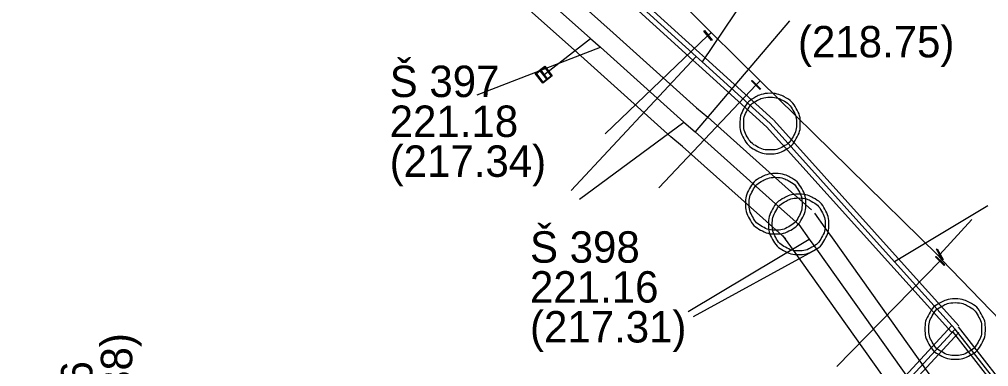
# Model space of a CAD drawing. Extents: x -592202 to -587539, y -1167222 to -1162672.
# Drawn here: x -589750 to -589709.89, y -1164664.1 to -1164649.74 of the extents above; entities that cross this region are included whole.
import ezdxf

# ---------------------------------------------------------------- set-up
doc = ezdxf.new("R2010")
doc.units = 0
for name, color, linetype in [('K Kanalizační vpusť', 7, 'Continuous'), ('K Označení šachty', 7, 'Continuous'), ('K Přípojka', 7, 'Continuous'), ('K Stoka', 7, 'Continuous'), ('K Stoka - okraje', 7, 'Continuous'), ('K Šachta', 7, 'Continuous'), ('VP Přípojka', 7, 'Continuous'), ('VP Řad', 7, 'Continuous'), ('VP Šoupě', 7, 'Continuous')]:
    doc.layers.add(name, color=color, linetype=linetype)

msp = doc.modelspace()

# ---------------------------------------------------------------- linework, layer by layer
at = {"layer": 'K Kanalizační vpusť'}
for points in [[(-589728.342, -1164652.38), (-589728.648, -1164651.985), (-589728.253, -1164651.679), (-589727.947, -1164652.074), (-589728.342, -1164652.38)], [(-589728.151, -1164652.193), (-589727.991, -1164652.068), (-589728.259, -1164651.722), (-589728.419, -1164651.847), (-589728.151, -1164652.193)], [(-589728.444, -1164651.866), (-589728.605, -1164651.99), (-589728.337, -1164652.336), (-589728.176, -1164652.212), (-589728.444, -1164651.866)]]:
    msp.add_lwpolyline(points, dxfattribs=at)
at = {"layer": 'K Přípojka'}
for p, q in [((-589719.607, -1164648.317), (-589721.743, -1164651.495)), ((-589718.12, -1164649.8), (-589722.03, -1164654.396)), ((-589728.298, -1164652.029), (-589726.363, -1164650.53)), ((-589731.05, -1164652.86), (-589725.953, -1164650.895)), ((-589727.169, -1164656.822), (-589721.988, -1164651.273)), ((-589726.82, -1164657.18), (-589722.507, -1164653.996)), ((-589709.912, -1164657.447), (-589713.779, -1164659.763)), ((-589722.314, -1164661.822), (-589717.313, -1164658.827)), ((-589722.103, -1164662.035), (-589717.014, -1164659.246))]:
    msp.add_line(p, q, dxfattribs=at)
at = {"layer": 'K Stoka'}
for p, q in [((-589718.701, -1164657.367), (-589717.746, -1164658.219)), ((-589711.269, -1164662.549), (-589713.869, -1164665.362))]:
    msp.add_line(p, q, dxfattribs=at)
for points in [[(-589777.706, -1164604.713), (-589774.05, -1164607.975), (-589764.234, -1164616.735), (-589762.858, -1164617.963), (-589762.112, -1164618.629), (-589750.466, -1164629.021), (-589741.994, -1164636.581), (-589741.147, -1164637.338), (-589740.774, -1164637.671), (-589740.505, -1164637.91), (-589733.465, -1164644.192), (-589729.661, -1164647.586), (-589729.361, -1164647.854), (-589726.363, -1164650.53), (-589725.953, -1164650.895), (-589722.507, -1164653.996), (-589722.03, -1164654.396), (-589718.701, -1164657.367)], [(-589736.93, -1164637.716), (-589731.929, -1164642.254), (-589729.164, -1164644.762), (-589721.988, -1164651.273), (-589721.743, -1164651.495), (-589718.929, -1164654.048)], [(-589718.929, -1164654.048), (-589713.779, -1164659.763), (-589711.269, -1164662.549)], [(-589717.746, -1164658.219), (-589717.313, -1164658.827), (-589717.014, -1164659.246), (-589713.45, -1164664.248), (-589711.786, -1164666.584), (-589707.6, -1164672.457), (-589707.194, -1164673.027), (-589702.483, -1164679.64), (-589700.068, -1164683.028), (-589699.476, -1164683.86), (-589699.243, -1164684.186), (-589695.732, -1164689.113), (-589692.221, -1164694.04), (-589691.815, -1164694.61), (-589689.368, -1164698.045), (-589686.83, -1164701.607), (-589685.248, -1164703.827), (-589679.677, -1164711.645), (-589679.387, -1164712.052), (-589679.271, -1164712.215), (-589678.981, -1164712.622), (-589671.088, -1164723.699)], [(-589683.198, -1164698.396), (-589691.621, -1164687.639), (-589704.18, -1164671.604), (-589706.954, -1164668.061), (-589711.269, -1164662.549)]]:
    msp.add_lwpolyline(points, dxfattribs=at)
at = {"layer": 'K Stoka - okraje'}
for p, q in [((-589718.168, -1164656.77), (-589717.213, -1164657.622)), ((-589718.279, -1164658.816), (-589719.234, -1164657.964)), ((-589714.016, -1164665.226), (-589711.416, -1164662.413)), ((-589711.122, -1164662.685), (-589713.722, -1164665.498))]:
    msp.add_line(p, q, dxfattribs=at)
for points in [[(-589777.173, -1164604.116), (-589773.517, -1164607.378), (-589773.517, -1164607.378), (-589763.701, -1164616.138), (-589762.325, -1164617.366), (-589749.933, -1164628.424), (-589741.461, -1164635.984), (-589729.128, -1164646.989), (-589725.419, -1164650.299), (-589721.982, -1164653.392), (-589721.507, -1164653.791), (-589718.168, -1164656.77)], [(-589719.234, -1164657.964), (-589722.553, -1164655.001), (-589723.032, -1164654.6), (-589726.487, -1164651.491), (-589726.895, -1164651.127), (-589729.894, -1164648.451), (-589730.194, -1164648.183), (-589733.998, -1164644.789), (-589741.037, -1164638.507), (-589741.306, -1164638.268), (-589741.68, -1164637.935), (-589762.645, -1164619.226), (-589774.583, -1164608.572), (-589778.239, -1164605.31)], [(-589736.796, -1164637.568), (-589731.795, -1164642.106), (-589731.795, -1164642.106), (-589729.03, -1164644.614), (-589721.854, -1164651.125), (-589721.609, -1164651.347), (-589718.795, -1164653.9)], [(-589719.063, -1164654.196), (-589721.877, -1164651.643), (-589722.122, -1164651.421), (-589732.063, -1164642.402), (-589737.064, -1164637.864)], [(-589711.418, -1164662.683), (-589713.928, -1164659.897), (-589719.078, -1164654.182)], [(-589718.78, -1164653.914), (-589713.63, -1164659.629), (-589713.63, -1164659.629), (-589711.12, -1164662.415)], [(-589717.094, -1164657.755), (-589716.662, -1164658.363), (-589716.662, -1164658.363), (-589716.363, -1164658.781), (-589712.798, -1164663.784), (-589706.949, -1164671.993), (-589701.831, -1164679.176), (-589699.417, -1164682.564), (-589698.825, -1164683.396), (-589698.592, -1164683.721), (-589695.08, -1164688.649), (-589691.569, -1164693.576), (-589691.163, -1164694.146), (-589670.436, -1164723.235), (-589663.1, -1164733.531), (-589662.331, -1164734.611)], [(-589663.635, -1164735.539), (-589664.404, -1164734.459), (-589666.11, -1164732.065), (-589668.735, -1164728.381), (-589679.633, -1164713.086), (-589687.482, -1164702.071), (-589700.128, -1164684.324), (-589703.135, -1164680.104), (-589707.846, -1164673.491), (-589712.437, -1164667.048), (-589717.965, -1164659.291), (-589718.398, -1164658.683)], [(-589711.151, -1164662.457), (-589706.836, -1164667.969), (-589704.062, -1164671.512), (-589691.503, -1164687.547), (-589683.08, -1164698.304)], [(-589683.316, -1164698.488), (-589691.739, -1164687.731), (-589691.739, -1164687.731), (-589704.298, -1164671.696), (-589707.072, -1164668.153), (-589711.387, -1164662.641)]]:
    msp.add_lwpolyline(points, dxfattribs=at)
at = {"layer": 'K Šachta'}
for points in [[(-589718.93, -1164652.798), (-589718.615, -1164652.798), (-589718.316, -1164652.959), (-589718.017, -1164653.12), (-589717.848, -1164653.421), (-589717.679, -1164653.722), (-589717.679, -1164654.049), (-589717.679, -1164654.374), (-589717.844, -1164654.671), (-589718.009, -1164654.968), (-589718.306, -1164655.133), (-589718.604, -1164655.298), (-589718.93, -1164655.298), (-589719.254, -1164655.298), (-589719.552, -1164655.133), (-589719.849, -1164654.968), (-589720.014, -1164654.671), (-589720.179, -1164654.374), (-589720.179, -1164654.049), (-589720.179, -1164653.722), (-589720.011, -1164653.421), (-589719.843, -1164653.12), (-589719.545, -1164652.959), (-589719.246, -1164652.798), (-589718.93, -1164652.798)], [(-589718.929, -1164652.954), (-589719.206, -1164652.954), (-589719.468, -1164653.095), (-589719.73, -1164653.236), (-589719.876, -1164653.499), (-589720.023, -1164653.761), (-589720.023, -1164654.048), (-589720.023, -1164654.332), (-589719.878, -1164654.592), (-589719.733, -1164654.852), (-589719.473, -1164654.997), (-589719.212, -1164655.142), (-589718.929, -1164655.142), (-589718.646, -1164655.142), (-589718.385, -1164654.997), (-589718.125, -1164654.852), (-589717.98, -1164654.592), (-589717.835, -1164654.332), (-589717.835, -1164654.048), (-589717.835, -1164653.761), (-589717.984, -1164653.499), (-589718.132, -1164653.236), (-589718.393, -1164653.095), (-589718.654, -1164652.954), (-589718.929, -1164652.954)], [(-589718.702, -1164656.117), (-589718.387, -1164656.117), (-589718.088, -1164656.278), (-589717.789, -1164656.439), (-589717.62, -1164656.74), (-589717.451, -1164657.041), (-589717.451, -1164657.368), (-589717.451, -1164657.693), (-589717.616, -1164657.99), (-589717.781, -1164658.287), (-589718.078, -1164658.452), (-589718.376, -1164658.617), (-589718.702, -1164658.617), (-589719.026, -1164658.617), (-589719.324, -1164658.452), (-589719.621, -1164658.287), (-589719.786, -1164657.99), (-589719.951, -1164657.693), (-589719.951, -1164657.368), (-589719.951, -1164657.041), (-589719.783, -1164656.74), (-589719.615, -1164656.439), (-589719.317, -1164656.278), (-589719.018, -1164656.117), (-589718.702, -1164656.117)], [(-589718.701, -1164656.273), (-589718.978, -1164656.273), (-589719.24, -1164656.414), (-589719.502, -1164656.555), (-589719.648, -1164656.818), (-589719.795, -1164657.08), (-589719.795, -1164657.367), (-589719.795, -1164657.651), (-589719.65, -1164657.911), (-589719.505, -1164658.171), (-589719.245, -1164658.316), (-589718.984, -1164658.461), (-589718.701, -1164658.461), (-589718.418, -1164658.461), (-589718.157, -1164658.316), (-589717.897, -1164658.171), (-589717.752, -1164657.911), (-589717.607, -1164657.651), (-589717.607, -1164657.367), (-589717.607, -1164657.08), (-589717.756, -1164656.818), (-589717.904, -1164656.555), (-589718.165, -1164656.414), (-589718.426, -1164656.273), (-589718.701, -1164656.273)], [(-589717.747, -1164656.969), (-589717.432, -1164656.969), (-589717.133, -1164657.13), (-589716.834, -1164657.291), (-589716.665, -1164657.592), (-589716.496, -1164657.893), (-589716.496, -1164658.22), (-589716.496, -1164658.545), (-589716.661, -1164658.842), (-589716.826, -1164659.139), (-589717.123, -1164659.304), (-589717.421, -1164659.469), (-589717.747, -1164659.469), (-589718.071, -1164659.469), (-589718.369, -1164659.304), (-589718.666, -1164659.139), (-589718.831, -1164658.842), (-589718.996, -1164658.545), (-589718.996, -1164658.22), (-589718.996, -1164657.893), (-589718.828, -1164657.592), (-589718.66, -1164657.291), (-589718.362, -1164657.13), (-589718.063, -1164656.969), (-589717.747, -1164656.969)], [(-589717.746, -1164657.125), (-589718.023, -1164657.125), (-589718.285, -1164657.266), (-589718.547, -1164657.407), (-589718.693, -1164657.67), (-589718.84, -1164657.932), (-589718.84, -1164658.219), (-589718.84, -1164658.503), (-589718.695, -1164658.763), (-589718.55, -1164659.023), (-589718.29, -1164659.168), (-589718.029, -1164659.313), (-589717.746, -1164659.313), (-589717.463, -1164659.313), (-589717.202, -1164659.168), (-589716.942, -1164659.023), (-589716.797, -1164658.763), (-589716.652, -1164658.503), (-589716.652, -1164658.219), (-589716.652, -1164657.932), (-589716.801, -1164657.67), (-589716.949, -1164657.407), (-589717.21, -1164657.266), (-589717.471, -1164657.125), (-589717.746, -1164657.125)], [(-589711.27, -1164661.299), (-589710.955, -1164661.299), (-589710.656, -1164661.46), (-589710.357, -1164661.621), (-589710.188, -1164661.922), (-589710.019, -1164662.223), (-589710.019, -1164662.55), (-589710.019, -1164662.875), (-589710.184, -1164663.172), (-589710.349, -1164663.469), (-589710.646, -1164663.634), (-589710.944, -1164663.799), (-589711.27, -1164663.799), (-589711.594, -1164663.799), (-589711.892, -1164663.634), (-589712.189, -1164663.469), (-589712.354, -1164663.172), (-589712.519, -1164662.875), (-589712.519, -1164662.55), (-589712.519, -1164662.223), (-589712.351, -1164661.922), (-589712.183, -1164661.621), (-589711.885, -1164661.46), (-589711.586, -1164661.299), (-589711.27, -1164661.299)], [(-589711.269, -1164661.455), (-589711.546, -1164661.455), (-589711.808, -1164661.596), (-589712.07, -1164661.737), (-589712.216, -1164662), (-589712.363, -1164662.262), (-589712.363, -1164662.549), (-589712.363, -1164662.833), (-589712.218, -1164663.093), (-589712.073, -1164663.353), (-589711.813, -1164663.498), (-589711.552, -1164663.643), (-589711.269, -1164663.643), (-589710.986, -1164663.643), (-589710.725, -1164663.498), (-589710.465, -1164663.353), (-589710.32, -1164663.093), (-589710.175, -1164662.833), (-589710.175, -1164662.549), (-589710.175, -1164662.262), (-589710.324, -1164662), (-589710.472, -1164661.737), (-589710.733, -1164661.596), (-589710.994, -1164661.455), (-589711.269, -1164661.455)]]:
    msp.add_open_spline(points, degree=3, dxfattribs=at)
at = {"layer": 'VP Přípojka'}
for points in [[(-589721.36, -1164650.3), (-589721.5, -1164650.41), (-589725.763, -1164654.468)], [(-589719.34, -1164652.28), (-589719.51, -1164652.45), (-589723.533, -1164656.708)], [(-589711.98, -1164659.5), (-589711.91, -1164659.46), (-589710.585, -1164658.016)], [(-589711.83, -1164659.67), (-589711.89, -1164659.73), (-589716.167, -1164664.092)]]:
    msp.add_lwpolyline(points, dxfattribs=at)
at = {"layer": 'VP Řad'}
msp.add_lwpolyline([(-589745.184, -1164627.346), (-589743.09, -1164629.41), (-589741.69, -1164630.79), (-589734.24, -1164638.39), (-589729.51, -1164642.39), (-589728.73, -1164643.11), (-589724.99, -1164646.66), (-589721.36, -1164650.3), (-589719.34, -1164652.28), (-589711.98, -1164659.5), (-589711.83, -1164659.67), (-589708.17, -1164663.46), (-589705.4, -1164666.25), (-589700.24, -1164671.95), (-589696.12, -1164677.84), (-589692.02, -1164683.46), (-589691.807, -1164683.745), (-589690.769, -1164685.137), (-589686.97, -1164690.23), (-589685.243, -1164692.646)], dxfattribs=at)
at = {"layer": 'VP Šoupě'}
for points in [[(-589721.642, -1164650.204), (-589721.333, -1164650.597), (-589721.358, -1164650.616), (-589721.667, -1164650.223), (-589721.642, -1164650.204)], [(-589719.676, -1164652.263), (-589719.322, -1164652.616), (-589719.344, -1164652.638), (-589719.698, -1164652.285), (-589719.676, -1164652.263)], [(-589712.02, -1164659.235), (-589711.772, -1164659.669), (-589711.8, -1164659.685), (-589712.048, -1164659.251), (-589712.02, -1164659.235)], [(-589712.056, -1164659.543), (-589711.702, -1164659.896), (-589711.724, -1164659.918), (-589712.078, -1164659.565), (-589712.056, -1164659.543)]]:
    msp.add_lwpolyline(points, dxfattribs=at)

# ---------------------------------------------------------------- texts
at = {"layer": 'K Označení šachty'}
for s, p in [('(218.75)', (-589717.777, -1164651.312)), ('Š 397', (-589734.674, -1164652.953)), ('221.18', (-589734.674, -1164654.603)), ('(217.34)', (-589734.674, -1164656.253)), ('Š 398', (-589728.867, -1164659.805)), ('221.16', (-589728.867, -1164661.455)), ('(217.31)', (-589728.867, -1164663.105))]:
    msp.add_text(s, height=1.3, dxfattribs=at).set_placement(p)
for s, p in [('(216.38)', (-589745.33, -1164669.192)), ('218.86', (-589746.98, -1164669.192))]:
    msp.add_text(s, height=1.3, rotation=90, dxfattribs=at).set_placement(p)

doc.saveas('drawing.dxf')
